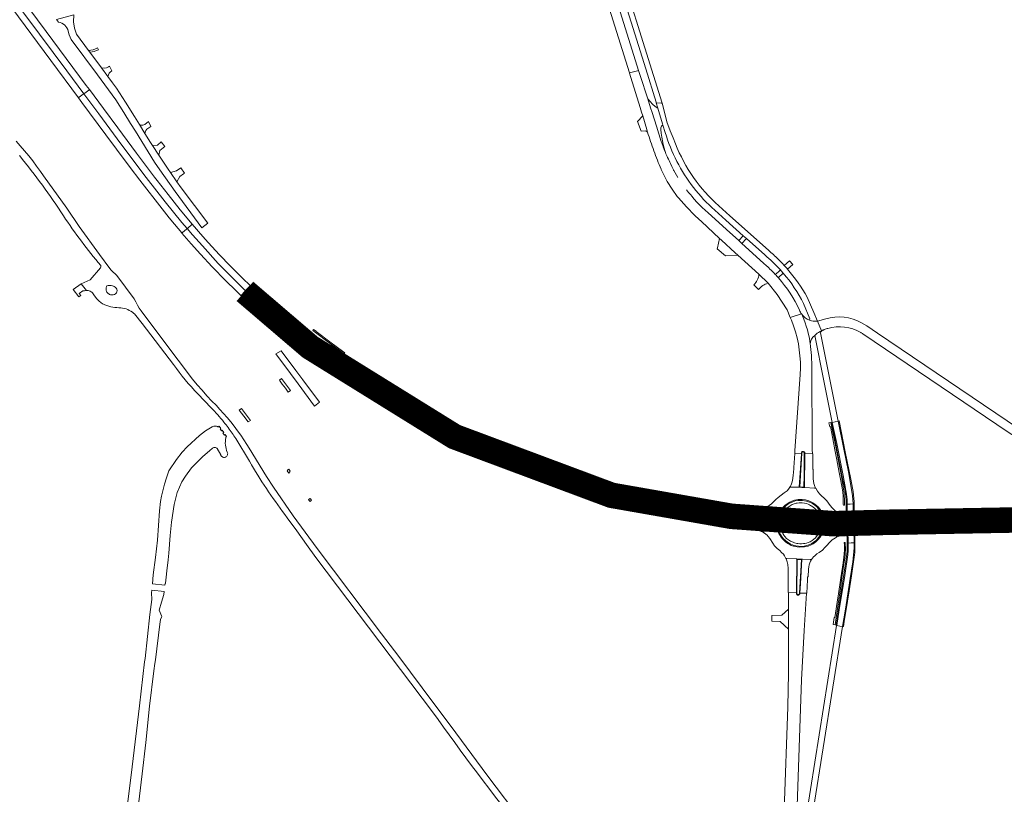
# Model space of a CAD drawing. Header units: metres. Extents: x 166325 to 190320, y 381923 to 404576.
# Tile 580 of 656: x 170715 to 171294, y 395747 to 396203. Entities that reach past the tile are written whole.
import ezdxf

# ---------------------------------------------------------------- set-up
doc = ezdxf.new("R2010")
doc.units = ezdxf.units.M
for name, color, linetype, lineweight in [('B-WE-OG-WATER_BEEK-GV', 8, 'Continuous', 18), ('B-WE-VH-VERHARDING_ASFALT-GV', 8, 'Continuous', 18), ('B-WE-VH-VERHARDING_BETON-GV', 8, 'Continuous', 18), ('B-WE-VH-VERHARDING_BETONSTRAATSTEEN-GV', 8, 'Continuous', 18), ('B-WE-VH-VERHARDING_GESLOTEN-GV', 8, 'Continuous', 18), ('B-WE-VH-VERHARDING_N-WEG', 8, 'Continuous', 18), ('B-WE-VH-VERHARDING_STRAATBAKSTEEN-GV', 8, 'Continuous', 18)]:
    doc.layers.add(name, color=color, linetype=linetype, lineweight=lineweight)

msp = doc.modelspace()

# ---------------------------------------------------------------- linework, layer by layer
at = {"layer": 'B-WE-OG-WATER_BEEK-GV', "flags": 128}
msp.add_lwpolyline([(170800.23, 395870.195), (170800.358, 395871.204), (170800.629, 395871.209), (170800.642, 395871.286), (170801.021, 395874.88), (170801.407, 395878.55), (170802.102, 395885.116), (170802.506, 395888.939), (170803.326, 395899.438), (170804.079, 395907.122), (170805.74, 395917.624), (170807.393, 395924.639), (170810.304, 395930.998), (170812.32, 395934.18), (170815.955, 395939.162), (170822.409, 395945.682), (170826.716, 395949.288), (170827.976, 395950.447), (170828.281, 395950.692), (170828.653, 395950.894), (170829.057, 395951.022), (170829.477, 395951.073), (170829.9, 395951.044), (170830.309, 395950.936), (170830.691, 395950.753), (170831.032, 395950.501), (170833.087, 395946.749), (170833.2, 395946.47), (170833.416, 395946.124), (170833.695, 395945.826), (170834.026, 395945.588), (170834.398, 395945.419), (170834.795, 395945.326), (170835.203, 395945.312), (170835.606, 395945.378), (170835.988, 395945.52), (170836.335, 395945.735), (170836.634, 395946.013), (170836.873, 395946.343), (170837.043, 395946.714), (170837.138, 395947.111), (170837.153, 395947.519), (170837.089, 395947.922), (170836.948, 395948.305), (170836.548, 395949.429), (170836.237, 395950.454), (170836.004, 395951.498), (170835.849, 395952.558), (170835.773, 395953.626), (170835.778, 395954.697), (170835.862, 395955.764), (170836.026, 395956.822), (170836.121, 395957.192), (170836.549, 395957.495), (170835.646, 395958.769), (170835.22, 395958.468), (170834.396, 395959.633), (170834.821, 395959.933), (170833.899, 395961.233), (170833.476, 395960.934), (170832.69, 395962.047), (170833.111, 395962.345), (170832.223, 395963.597), (170831.804, 395963.301), (170831.638, 395963.3), (170831.371, 395963.361), (170831.133, 395963.497), (170830.615, 395963.661), (170830.078, 395963.747), (170829.535, 395963.754), (170828.997, 395963.68), (170828.475, 395963.529), (170828.008, 395963.317), (170824.161, 395960.917), (170820.547, 395958.209), (170813.401, 395951.479), (170810.331, 395948.379), (170807.066, 395944.111), (170802.656, 395937.345), (170801.143, 395933.331), (170799.95, 395929.483), (170798.198, 395922.524), (170797.657, 395919.44), (170797.101, 395913.789), (170795.877, 395896.616), (170794.754, 395886.44), (170793.426, 395876.29), (170792.899, 395871.002)], close=True, dxfattribs=at)
msp.add_lwpolyline([(170784.353, 395737.767), (170786.966, 395759.228), (170789.098, 395777.694), (170791.297, 395798.974), (170793.812, 395819.74), (170794.372, 395824.16), (170794.641, 395826.277), (170797.297, 395847.261), (170797.734, 395850.01), (170798.222, 395851.324), (170798.438, 395851.712), (170796.844, 395855.533), (170798.192, 395860.128), (170799.539, 395864.723), (170799.753, 395866.417), (170792.514, 395867.138), (170792.362, 395865.615), (170792.619, 395861.721), (170791.312, 395852.9), (170788.564, 395827.126), (170788.318, 395824.998), (170785.326, 395799.175), (170781.102, 395763.332), (170775.109, 395716.089)], dxfattribs=at)
at = {"layer": 'B-WE-VH-VERHARDING_ASFALT-GV', "flags": 128}
for points in [[(171025.833, 396355.551), (171030.129, 396341.714), (171031.887, 396336.033), (171082.82, 396173.82), (171088.926, 396154.181), (171089.021, 396153.831), (171091.983, 396153.63), (171092.57, 396153.591), (171029.494, 396355.252)], [(171091.949, 396131.124), (171090.493, 396135.616), (171089.224, 396140.164), (171086.606, 396148.214), (171085.735, 396150.891), (171084.005, 396156.212), (171079.589, 396169.871), (171078.632, 396172.801), (171077.979, 396172.629), (171073.298, 396171.397), (171073.314, 396171.346), (171074.153, 396168.662), (171079.571, 396151.026), (171080.413, 396148.285), (171081.08, 396146.112), (171083.515, 396138.187), (171083.958, 396136.651)], [(171100.345, 396129.652), (171098.877, 396133.236), (171097.301, 396137.281), (171097.024, 396138.014), (171095.536, 396142.094), (171092.57, 396153.591), (171091.983, 396153.63), (171089.021, 396153.831), (171089.93, 396150.737)], [(171089.93, 396150.737), (171092.657, 396141.455), (171092.884, 396140.724), (171094.298, 396136.319)], [(171010.869, 395730.449), (170989.392, 395758.69), (170968.452, 395787.057), (170958.401, 395800.616), (170937.712, 395828.285), (170927.542, 395841.606), (170889.751, 395891.785), (170875.673, 395910.909), (170863.988, 395927.774), (170859.96, 395934.012), (170849.7, 395950.633), (170848.372, 395952.828), (170846.621, 395955.583), (170844.803, 395958.295), (170842.919, 395960.962), (170840.971, 395963.581), (170838.959, 395966.152), (170836.884, 395968.673), (170834.748, 395971.143), (170832.553, 395973.559), (170830.299, 395975.921), (170827.934, 395978.372), (170824.985, 395981.53), (170822.095, 395984.743), (170819.265, 395988.009), (170816.496, 395991.327), (170807.996, 396002.395), (170796.133, 396018.387), (170786.247, 396031.407), (170785.168, 396033.073), (170784.099, 396034.865), (170783.101, 396036.696), (170782.173, 396038.564), (170771.924, 396052.365), (170771.894, 396052.398), (170771.287, 396053.011), (170770.626, 396053.564), (170770.327, 396053.81), (170769.441, 396054.606), (170768.61, 396055.46), (170767.839, 396056.368), (170761.76, 396064.624), (170749.822, 396081.06), (170742.559, 396091.905), (170728.916, 396110.851), (170727.083, 396113.5), (170724.852, 396116.595), (170722.557, 396119.642), (170720.198, 396122.641), (170717.776, 396125.59), (170715.294, 396128.488), (170712.751, 396131.332)], [(170714.85, 396122.743), (170714.919, 396122.656)], [(171101.635, 396109.972), (171099.336, 396113.945), (171099.242, 396114.144), (171099.108, 396114.43), (171098.204, 396116.349), (171097.381, 396118.097)], [(171091.954, 396114.802), (171091.978, 396114.746), (171092.003, 396114.69), (171093.673, 396111.092), (171095.527, 396107.585), (171098.312, 396103.017), (171101.409, 396098.654), (171102.069, 396097.851), (171106.743, 396092.639), (171111.647, 396087.642), (171114.109, 396085.346), (171115.588, 396083.966), (171126.176, 396074.092), (171127.284, 396073.059), (171135.467, 396065.604), (171136.995, 396064.212), (171149.337, 396052.986), (171154.722, 396047.691), (171160.169, 396041.03), (171165.972, 396032.07), (171167.807, 396027.502), (171174.402, 396029.666)], [(171153.876, 396057.89), (171152.066, 396059.541), (171139.314, 396071.173), (171137.552, 396072.779), (171133.79, 396076.211), (171132.237, 396077.627), (171119.539, 396089.21), (171117.799, 396090.682), (171116.111, 396092.214), (171114.479, 396093.804), (171112.903, 396095.451), (171111.386, 396097.152), (171109.929, 396098.905), (171109.361, 396099.624)], [(171123.379, 396090.642), (171129.886, 396084.836), (171140.153, 396075.675), (171141.992, 396074.034), (171152.841, 396064.354)], [(171155.019, 396067.073), (171132.363, 396087.314), (171125.74, 396093.231)], [(170762.545, 396058.06), (170762.64, 396057.746), (170762.657, 396057.419), (170762.594, 396057.097), (170762.455, 396056.8), (170762.442, 396056.779), (170756.285, 396049.679), (170751.141, 396047.352), (170754.095, 396043.436), (170754.672, 396043.45), (170755.245, 396043.384), (170755.803, 396043.24), (170756.336, 396043.02), (170756.834, 396042.728), (170757.286, 396042.371), (170757.644, 396042.002), (170758.962, 396040.274), (170760.342, 396038.594), (170761.578, 396037.191), (170762.544, 396036.403), (170763.558, 396035.678), (170763.817, 396035.509)], [(171160.836, 396050.895), (171160.787, 396050.951), (171160.738, 396051.007)], [(170769.897, 396040.914), (170769.857, 396040.907), (170769.326, 396040.851), (170768.793, 396040.875), (170768.268, 396040.978), (170767.766, 396041.158), (170767.295, 396041.411), (170766.868, 396041.732), (170766.493, 396042.112), (170766.179, 396042.545), (170765.934, 396043.019), (170765.761, 396043.524), (170765.666, 396044.05), (170765.651, 396044.584), (170765.715, 396045.114), (170765.858, 396045.629), (170766.075, 396046.117), (170766.297, 396046.202), (170766.898, 396046.374), (170767.516, 396046.468), (170768.141, 396046.483), (170768.763, 396046.417), (170769.371, 396046.273), (170769.956, 396046.053), (170770.508, 396045.759), (170771.018, 396045.398)], [(171175.55, 396035.813), (171179.305, 396026.774), (171179.132, 396025.954), (171179.478, 396025.835), (171180.315, 396025.608), (171181.169, 396025.46), (171182.034, 396025.39), (171182.901, 396025.401), (171183.763, 396025.491), (171181.563, 396030.605), (171177.729, 396039.517)], [(170773.269, 396033.302), (170774.322, 396033.24), (170775.368, 396033.099), (170776.4, 396032.879), (170777.412, 396032.581), (170778.399, 396032.207), (170779.355, 396031.76), (170780.274, 396031.242), (170781.151, 396030.655), (170781.981, 396030.004), (170782.318, 396029.709), (170786.858, 396024.009), (170805.342, 395999.889)], [(171179.543, 396011.846), (171179.235, 396014), (171178.849, 396016.142), (171178.383, 396018.267), (171177.84, 396020.375), (171177.22, 396022.46), (171176.523, 396024.522), (171175.751, 396026.556), (171174.905, 396028.561), (171174.402, 396029.666), (171167.807, 396027.502)], [(171167.807, 396027.502), (171167.961, 396027.15)], [(171174.402, 396029.666), (171174.905, 396028.561), (171175.751, 396026.556), (171176.523, 396024.522), (171177.22, 396022.46), (171177.84, 396020.375), (171178.383, 396018.267), (171178.849, 396016.142), (171179.235, 396014), (171179.543, 396011.846)], [(171183.763, 396025.491), (171182.901, 396025.401), (171182.034, 396025.39), (171181.169, 396025.46), (171180.315, 396025.608), (171179.478, 396025.835), (171179.132, 396025.954)], [(171182.173, 396016.969), (171182.886, 396017.647), (171183.652, 396018.265), (171184.466, 396018.819), (171185.322, 396019.305), (171186.215, 396019.72), (171183.763, 396025.491)], [(171188.657, 396026.817), (171183.763, 396025.491), (171186.215, 396019.72), (171186.259, 396019.738)], [(171219.03, 396018.38), (171212.748, 396022.691), (171209.677, 396024.436)], [(171186.259, 396019.738), (171186.215, 396019.72), (171185.322, 396019.305), (171184.466, 396018.819), (171183.652, 396018.265), (171182.886, 396017.647), (171182.173, 396016.969), (171187.545, 395990.343), (171192.503, 395965.897), (171194.256, 395966.254), (171195.874, 395966.584), (171195.911, 395966.591), (171195.938, 395966.597), (171185.508, 396018.559)], [(171210.515, 396017.896), (171295.884, 395960.105), (171315.568, 395947.525), (171316.023, 395947.193), (171318.073, 395945.756), (171320.168, 395944.385), (171322.767, 395948.104), (171322.692, 395948.155), (171309.271, 395957.33), (171219.03, 396018.38)], [(171173.624, 395994.093), (171170.473, 395949.082), (171170.521, 395949.068), (171170.427, 395947.688), (171174.326, 395947.491), (171174.372, 395948.182), (171174.595, 395948.476), (171174.873, 395948.735), (171175.237, 395948.827), (171175.662, 395948.755), (171176.005, 395948.564), (171176.035, 395948.532), (171176.153, 395948.41), (171176.287, 395948.145), (171176.307, 395947.883), (171176.302, 395947.519), (171180.764, 395947.363), (171180.746, 395949.912), (171180.391, 395998.99), (171180.198, 396005.172), (171179.722, 396010.502)], [(170819.699, 395982.668), (170827.48, 395974.496)], [(170841.873, 395956.398), (170849.888, 395943.12), (170850.897, 395941.275), (170851.092, 395940.919)], [(170872.109, 395909.802), (170877.764, 395902.053), (170883.56, 395894.118), (170889.054, 395886.343), (170957.536, 395795.719)], [(171174.433, 395814.435), (171175.978, 395843.568), (171177.408, 395865.382), (171173.41, 395865.514), (171173.374, 395865.039), (171173.115, 395864.611), (171173.091, 395864.571), (171172.787, 395864.385), (171172.554, 395864.285), (171172.355, 395864.282), (171172.133, 395864.369), (171171.94, 395864.453), (171171.809, 395864.565), (171171.723, 395864.68), (171171.593, 395864.875), (171171.531, 395865.053), (171171.496, 395865.259), (171171.5, 395865.644), (171166.693, 395865.765), (171166.718, 395856.07), (171166.747, 395844.212), (171166.809, 395818.425), (171166.276, 395798.574), (171164.147, 395737.798)], [(171181.032, 395735.899), (171181.506, 395738.738), (171198.435, 395845.874), (171196.834, 395846.128), (171195.122, 395846.4), (171195.024, 395846.413), (171177.062, 395734.017), (171176.48, 395730.006), (171176.455, 395729.833), (171176.03, 395726.529)], [(171169.814, 395681.423), (171171.247, 395722.679), (171171.311, 395724.536), (171171.641, 395734.025), (171171.662, 395734.621), (171174.433, 395814.435)]]:
    msp.add_lwpolyline(points, dxfattribs=at)
for points in [[(171052.379, 396257.035), (171047.09, 396255.386), (171048.679, 396250.337), (171066.928, 396191.948), (171073.298, 396171.397), (171077.979, 396172.629), (171078.632, 396172.801)], [(170693.033, 396239.478), (170692.615, 396239.169), (170690.197, 396237.381), (170689.84, 396237.117), (170703.589, 396218.613), (170710.301, 396209.583), (170733.207, 396178.717), (170749.444, 396156.796), (170749.786, 396157.05), (170752.186, 396158.838), (170752.603, 396159.148), (170742.563, 396172.642), (170726.641, 396194.114), (170706.808, 396220.94)], [(170696.293, 396241.89), (170695.974, 396241.653), (170693.544, 396239.857), (170693.033, 396239.478), (170706.808, 396220.94), (170726.641, 396194.114), (170742.563, 396172.642), (170752.603, 396159.148), (170753.11, 396159.525), (170755.529, 396161.327), (170755.863, 396161.576), (170754.035, 396164.041), (170730.455, 396195.85), (170714.603, 396217.314), (170703.166, 396232.629)], [(170752.603, 396159.148), (170752.186, 396158.838), (170749.786, 396157.05), (170749.444, 396156.796), (170751.537, 396153.97), (170765.565, 396135.056), (170771.855, 396126.536), (170779.818, 396115.825), (170785.478, 396108.354), (170786.846, 396106.549), (170797.208, 396093.201), (170802.805, 396086.235), (170805.898, 396082.437), (170810.129, 396077.377), (170810.279, 396077.202), (170810.613, 396077.489), (170812.955, 396079.502), (170813.349, 396079.841), (170810.259, 396083.466), (170800.333, 396095.649), (170789.244, 396109.976), (170774.404, 396129.782), (170761.441, 396147.271)], [(170755.863, 396161.576), (170755.529, 396161.327), (170753.11, 396159.525), (170752.603, 396159.148), (170761.441, 396147.271), (170774.404, 396129.782), (170789.244, 396109.976), (170800.333, 396095.649), (170810.259, 396083.466), (170813.349, 396079.841), (170813.749, 396080.186), (170816.122, 396082.225), (170816.329, 396082.404), (170816.059, 396082.719), (170812.346, 396087.103), (170809.206, 396090.969), (170802.14, 396099.856), (170795.684, 396108.215), (170794.209, 396110.167), (170783.581, 396124.23), (170772.608, 396139.015), (170764.156, 396150.389)], [(170847.641, 396043.317), (170848.115, 396043.828), (170850.118, 396045.988), (170850.401, 396046.294), (170845.842, 396050.679), (170838.525, 396058.015), (170832.349, 396064.433), (170825.75, 396071.625), (170822.456, 396075.252), (170816.329, 396082.404), (170816.122, 396082.225), (170813.749, 396080.186), (170813.349, 396079.841), (170816.418, 396076.241), (170822.275, 396069.643), (170831.607, 396059.42), (170839.613, 396051.233)], [(170844.984, 396040.451), (170845.278, 396040.768), (170847.287, 396042.935), (170847.641, 396043.317), (170839.613, 396051.233), (170831.607, 396059.42), (170822.275, 396069.643), (170816.418, 396076.241), (170813.349, 396079.841), (170812.955, 396079.502), (170810.613, 396077.489), (170810.279, 396077.202), (170815.649, 396070.984), (170821.102, 396064.741), (170828.022, 396057.417), (170836.156, 396049.096), (170841.919, 396043.388)], [(170847.641, 396043.317), (170847.287, 396042.935), (170845.278, 396040.768), (170844.984, 396040.451), (170850.876, 396034.804), (170855.631, 396030.425), (170862.354, 396024.453), (170870.304, 396017.646), (170880.902, 396009.117), (170883.379, 396007.208), (170883.666, 396007.579), (170885.482, 396009.926), (170885.8, 396010.337), (170884.87, 396011.057), (170880.526, 396014.528), (170874.74, 396019.243), (170867.898, 396024.95), (170861.698, 396030.285), (170856.371, 396035.076), (170848.665, 396042.308)], [(170850.401, 396046.294), (170850.118, 396045.988), (170848.115, 396043.828), (170847.641, 396043.317), (170848.665, 396042.308), (170856.371, 396035.076), (170861.698, 396030.285), (170867.898, 396024.95), (170874.74, 396019.243), (170880.526, 396014.528), (170884.87, 396011.057), (170885.8, 396010.337), (170886.213, 396010.871), (170888.024, 396013.212), (170888.291, 396013.557), (170885.964, 396015.38), (170884.129, 396016.838), (170871.717, 396026.96), (170862.79, 396034.69), (170854.193, 396042.646)], [(170888.291, 396013.557), (170888.024, 396013.212), (170886.213, 396010.871), (170885.8, 396010.337), (170890.623, 396006.606), (170898.559, 396000.718), (170906.174, 395995.292), (170914.452, 395989.705), (170921.125, 395985.385), (170927.209, 395981.516), (170933.171, 395977.853), (170938.251, 395974.893), (170944.008, 395971.55), (170948.993, 395968.739), (170954.059, 395965.96), (170958.055, 395963.841), (170962.3, 395961.604), (170966.307, 395959.581), (170969.937, 395957.763), (170970.218, 395958.329), (170971.562, 395961.03), (170971.757, 395961.421), (170969.251, 395962.637), (170960.598, 395967.077), (170953.152, 395971.079), (170942.206, 395977.247), (170934.558, 395981.782), (170925.116, 395987.629), (170917.549, 395992.473), (170907.628, 395999.257), (170902.486, 396002.94), (170900.733, 396004.195), (170892.032, 396010.626)], [(170881.262, 395990.933), (170877.248, 395996.314), (170868.493, 396008.054), (170865.545, 396006.129), (170874.112, 395994.568), (170878.519, 395988.621), (170888.232, 395975.514), (170891.131, 395977.7)], [(170885.8, 396010.337), (170885.482, 396009.926), (170883.666, 396007.579), (170883.379, 396007.208), (170890.983, 396001.35), (170895.984, 395997.706), (170897.229, 395996.803), (170901.725, 395993.54), (170906.902, 395990.017), (170916.367, 395983.618), (170922.065, 395980.048), (170926.173, 395977.521), (170929.863, 395975.237), (170933.815, 395972.851), (170936.237, 395971.474), (170941.823, 395968.175), (170947.938, 395964.793), (170953.204, 395961.948), (170957.817, 395959.544), (170964.181, 395956.194), (170968.174, 395954.221), (170968.365, 395954.605), (170969.705, 395957.298), (170969.937, 395957.763), (170966.307, 395959.581), (170962.3, 395961.604), (170958.055, 395963.841), (170954.059, 395965.96), (170948.993, 395968.739), (170944.008, 395971.55), (170938.251, 395974.893), (170933.171, 395977.853), (170927.209, 395981.516), (170921.125, 395985.385), (170914.452, 395989.705), (170906.174, 395995.292), (170898.559, 396000.718), (170890.623, 396006.606)], [(171194.256, 395966.254), (171192.503, 395965.897), (171195.107, 395953.489), (171198.856, 395934.588), (171200.883, 395923.637), (171201.181, 395920.42), (171201.292, 395918.576), (171201.309, 395917.84), (171203.01, 395917.876), (171204.731, 395917.913), (171204.381, 395922.964), (171201.924, 395936.827), (171199.236, 395950.231), (171195.938, 395966.597), (171195.911, 395966.591), (171195.874, 395966.584)], [(170971.757, 395961.421), (170971.562, 395961.03), (170970.218, 395958.329), (170969.937, 395957.763), (170970.469, 395957.497), (170975.379, 395955.151), (170980.051, 395952.974), (170984.85, 395950.812), (170994.899, 395946.429), (171006.679, 395941.545), (171017.402, 395937.394), (171024.974, 395934.649), (171029.683, 395933.064), (171034.537, 395931.431), (171043.738, 395928.549), (171056.064, 395924.872), (171061.99, 395923.217), (171063.505, 395922.822), (171063.681, 395923.515), (171064.401, 395926.35), (171064.507, 395926.767), (171061.108, 395927.666), (171045.703, 395932.1), (171035.035, 395935.516), (171030.914, 395936.943), (171019.243, 395940.984), (171009.669, 395944.682), (170998.34, 395949.286), (170986.726, 395954.315), (170980.379, 395957.236)], [(170969.937, 395957.763), (170969.705, 395957.298), (170968.365, 395954.605), (170968.174, 395954.221), (170971.08, 395952.786), (170976.015, 395950.441), (170980.771, 395948.211), (170985.479, 395946.104), (170991.013, 395943.719), (171000.976, 395939.536), (171012.404, 395934.949), (171014.341, 395934.255), (171021.51, 395931.608), (171028.42, 395929.22), (171028.459, 395929.208), (171044.554, 395924.033), (171053.467, 395921.465), (171060.935, 395919.421), (171062.546, 395918.991), (171062.665, 395919.423), (171063.377, 395922.318), (171063.505, 395922.822), (171061.99, 395923.217), (171056.064, 395924.872), (171043.738, 395928.549), (171034.537, 395931.431), (171029.683, 395933.064), (171024.974, 395934.649), (171017.402, 395937.394), (171006.679, 395941.545), (170994.899, 395946.429), (170984.85, 395950.812), (170980.051, 395952.974), (170975.379, 395955.151), (170970.469, 395957.497)], [(171064.507, 395926.767), (171064.401, 395926.35), (171063.681, 395923.515), (171063.505, 395922.822), (171063.594, 395922.799), (171069.761, 395921.19), (171076.648, 395919.553), (171080.618, 395918.554), (171086.579, 395917.207), (171092.181, 395916.076), (171102.852, 395914.014), (171106.421, 395913.384), (171110.27, 395912.755), (171115.193, 395912.015), (171121.233, 395911.117), (171125.292, 395910.595), (171129.386, 395910.09), (171131.31, 395909.859), (171131.714, 395909.811), (171131.859, 395910.29), (171132.118, 395910.512), (171132.366, 395910.621), (171132.696, 395910.673), (171133.19, 395910.654), (171133.25, 395911.22), (171133.671, 395915.22), (171133.707, 395915.565), (171118.79, 395916.778), (171112.036, 395917.343), (171107.728, 395917.876), (171104.727, 395918.214), (171100.424, 395918.858), (171095.024, 395919.814), (171090.79, 395920.563), (171089.595, 395920.806), (171088.17, 395921.095), (171080.775, 395922.705), (171071.241, 395924.986), (171064.673, 395926.723)], [(171063.505, 395922.822), (171063.377, 395922.318), (171062.665, 395919.423), (171062.546, 395918.991), (171066.355, 395917.975), (171076.031, 395915.592), (171088.185, 395912.861), (171088.634, 395912.76), (171099.487, 395910.399), (171107.694, 395908.64), (171112.912, 395907.628), (171116.9, 395906.912), (171121.366, 395906.196), (171125.051, 395905.634), (171132.564, 395904.712), (171132.606, 395905.11), (171132.921, 395908.102), (171132.971, 395908.575), (171132.522, 395908.647), (171132.159, 395908.819), (171131.916, 395909.062), (171131.752, 395909.429), (171131.714, 395909.811), (171131.31, 395909.859), (171129.386, 395910.09), (171125.292, 395910.595), (171121.233, 395911.117), (171115.193, 395912.015), (171110.27, 395912.755), (171106.421, 395913.384), (171102.852, 395914.014), (171092.181, 395916.076), (171086.579, 395917.207), (171080.618, 395918.554), (171076.648, 395919.553), (171069.761, 395921.19), (171063.594, 395922.799)], [(171204.731, 395917.913), (171203.01, 395917.876), (171201.309, 395917.84), (171201.849, 395894.954), (171203.489, 395894.987), (171205.261, 395895.023)], [(171224.718, 395911.983), (171219.774, 395911.894), (171214.628, 395911.894), (171209.556, 395911.894), (171209.726, 395907.668), (171213.741, 395907.71), (171214.147, 395907.635), (171214.378, 395907.427), (171214.563, 395907.188), (171214.623, 395906.949), (171214.628, 395906.816), (171214.922, 395906.825), (171224.986, 395907.138)], [(171224.986, 395907.138), (171214.922, 395906.825), (171214.628, 395906.816), (171214.631, 395906.722), (171214.569, 395906.384), (171214.441, 395906.136), (171214.213, 395905.915), (171214.025, 395905.83), (171213.787, 395905.75), (171209.887, 395905.568), (171209.907, 395900.663), (171215.004, 395900.992), (171225.289, 395901.656)], [(171205.261, 395895.023), (171203.489, 395894.987), (171201.849, 395894.954), (171201.876, 395893.788), (171201.735, 395890.462), (171201.557, 395888.027), (171199.776, 395875.816), (171196.542, 395855.642), (171195.122, 395846.4), (171196.834, 395846.128), (171198.435, 395845.874), (171198.544, 395845.857), (171200.185, 395856.031), (171202.996, 395874.119), (171204.561, 395883.895), (171204.819, 395885.796), (171205.326, 395892.186)]]:
    msp.add_lwpolyline(points, close=True, dxfattribs=at)
at = {"layer": 'B-WE-VH-VERHARDING_ASFALT-GV'}
for points in [[(171083.958, 396136.651, 0.0164623), (171087.625, 396125.522)], [(171094.298, 396136.319, 0.0915529), (171110.971, 396103.974)], [(171094.441, 396124.586, -0.0152893), (171091.949, 396131.124)], [(171125.74, 396093.231, -0.115605), (171100.345, 396129.652)], [(171087.625, 396125.522, 0.0163029), (171091.954, 396114.802)], [(171095.741, 396121.584, -0.0073859), (171094.441, 396124.586)], [(170714.919, 396122.656, -0.0257088), (170740.667, 396087.336)], [(171097.381, 396118.097, -0.0084808), (171095.741, 396121.584)], [(171109.361, 396099.624, -0.011633), (171106.791, 396102.726)], [(171110.971, 396103.974, 0.0455349), (171123.379, 396090.642)], [(170740.667, 396087.336, 0.0284998), (170762.545, 396058.06)], [(171160.603, 396061.943, 0.0184868), (171155.019, 396067.073)], [(171152.841, 396064.354, -0.0354412), (171162.033, 396055.517)], [(171163.049, 396059.438, 0.0086863), (171160.603, 396061.943)], [(171164.169, 396058.231, 0.0038462), (171163.049, 396059.438)], [(171159.014, 396052.9, 0.0225128), (171153.876, 396057.89)], [(171163.699, 396053.618, -0.0596107), (171175.55, 396035.813)], [(171166.204, 396055.935, 0.0076058), (171164.169, 396058.231)], [(171177.729, 396039.517, 0.0491393), (171166.204, 396055.935)], [(171160.738, 396051.007, 0.0080389), (171159.014, 396052.9)], [(171173.254, 396031.793, 0.0722169), (171160.836, 396050.895)], [(170771.018, 396045.398, -0.7339036), (170769.897, 396040.914)], [(170763.817, 396035.509, 0.0993616), (170773.269, 396033.302)], [(171174.402, 396029.666, -0.0583126), (171173.254, 396031.793)], [(171167.961, 396027.15, -0.0128835), (171169.789, 396022.634)], [(171179.132, 396025.954, -0.1480588), (171174.402, 396029.666)], [(171209.677, 396024.436, 0.2037629), (171188.657, 396026.817)], [(171169.789, 396022.634, -0.0987712), (171173.624, 395994.093)], [(171185.508, 396018.559, -0.157358), (171186.259, 396019.738)], [(171186.259, 396019.738, -0.1235924), (171187.262, 396020.216)], [(171187.262, 396020.216, -0.0233141), (171189.4, 396021.006)], [(171189.4, 396021.006, -0.0048921), (171189.831, 396021.138)], [(171189.831, 396021.138, -0.2087609), (171209.179, 396018.747)], [(171209.179, 396018.747, -0.01593), (171210.515, 396017.896)], [(171179.543, 396011.846, -0.2521741), (171182.173, 396016.969)], [(171179.722, 396010.502, -0.0558047), (171179.543, 396011.846)], [(170805.342, 395999.889, 0.0408484), (170819.699, 395982.668)], [(170827.48, 395974.496, -0.0231282), (170834.937, 395965.996)], [(170834.937, 395965.996, -0.0164836), (170839.784, 395959.5)], [(170839.784, 395959.5, -0.0074909), (170841.873, 395956.398)], [(170851.092, 395940.919, 0.0259334), (170872.109, 395909.802)], [(170957.536, 395795.719, 0.0140006), (171011.242, 395724.289)]]:
    msp.add_lwpolyline(points, format="xyb", dxfattribs=at)
at = {"layer": 'B-WE-VH-VERHARDING_BETON-GV', "flags": 128}
for points in [[(170889.07, 396019.361), (170889.016, 396019.402), (170889.099, 396019.512), (170887.66, 396020.591), (170887.201, 396019.979), (170897.681, 396012.122), (170904.197, 396007.236), (170905.609, 396006.179), (170906.049, 396006.766), (170904.71, 396007.769), (170904.646, 396007.683), (170898.04, 396012.637)], [(171196.157, 395966.643), (171195.938, 395966.597), (171199.236, 395950.231), (171201.924, 395936.827), (171204.381, 395922.964), (171204.731, 395917.913), (171205.338, 395917.926), (171205.254, 395919.32), (171204.968, 395923.136), (171204.67, 395925.328), (171204.424, 395927.123), (171203.303, 395932.43), (171200.091, 395948.658), (171196.465, 395966.708)], [(171192.478, 395965.893), (171192.079, 395965.834), (171193.191, 395960.423), (171195.392, 395949), (171198.544, 395932.832), (171199.777, 395926.821), (171200.436, 395922.566), (171200.714, 395919.729), (171200.737, 395917.828), (171201.309, 395917.84), (171201.292, 395918.576), (171201.181, 395920.42), (171200.883, 395923.637), (171198.856, 395934.588), (171195.107, 395953.489), (171192.503, 395965.897)], [(171174.326, 395947.491), (171170.427, 395947.688), (171169.849, 395939.383), (171169.797, 395938.636), (171169.438, 395934.587), (171169.154, 395931.667), (171168.782, 395930.385), (171168.531, 395929.685), (171168.326, 395929.103), (171168.013, 395928.441), (171167.614, 395927.798), (171168.254, 395927.787), (171172.867, 395927.707), (171173.122, 395927.703)], [(171175.843, 395927.795), (171175.968, 395934.939), (171176.04, 395947.92), (171175.984, 395948.12), (171175.904, 395948.247), (171175.794, 395948.361), (171175.638, 395948.477), (171175.389, 395948.571), (171175.181, 395948.572), (171174.962, 395948.524), (171174.76, 395948.398), (171174.592, 395948.194), (171174.525, 395947.82), (171173.36, 395927.898)], [(171176.302, 395947.519), (171176.082, 395927.582), (171176.371, 395927.567), (171182.013, 395927.278), (171182.703, 395927.243), (171182.024, 395928.785), (171181.687, 395929.873), (171181.494, 395931.235), (171181.346, 395932.647), (171181.311, 395935.061), (171181.253, 395938.277), (171181.019, 395938.294), (171180.978, 395939.012), (171180.98, 395947.355), (171180.764, 395947.363)], [(171182.703, 395927.243), (171182.013, 395927.278), (171176.371, 395927.567), (171176.082, 395927.582), (171174.602, 395927.642), (171173.122, 395927.703), (171172.867, 395927.707), (171168.254, 395927.787), (171167.614, 395927.798), (171167.569, 395927.724), (171167.167, 395927.131), (171166.729, 395926.553), (171165.884, 395925.679), (171164.256, 395924.409), (171162.444, 395923.145), (171160.757, 395921.798), (171159.355, 395920.563), (171158.22, 395919.387), (171156.846, 395918.081), (171155.335, 395916.954), (171153.997, 395916.116), (171153.717, 395915.968), (171153.668, 395915.491), (171153.089, 395909.832), (171153.024, 395909.196), (171152.892, 395907.703), (171153.14, 395907.695), (171154.474, 395907.651), (171159.832, 395907.478), (171159.842, 395907.713), (171160.066, 395909.111), (171160.355, 395910.33), (171160.69, 395911.376), (171161.237, 395912.557), (171161.767, 395913.613), (171162.398, 395914.588), (171163.003, 395915.438), (171163.752, 395916.257), (171164.802, 395917.211), (171165.881, 395918.049), (171167.513, 395919.044), (171168.706, 395919.642), (171170.281, 395920.082), (171172.392, 395920.462), (171174.73, 395920.47), (171176.735, 395920.275), (171178.036, 395919.929), (171179.683, 395919.291), (171181.048, 395918.599), (171182.298, 395917.728), (171183.367, 395916.812), (171184.3, 395915.973), (171184.943, 395915.224), (171185.544, 395914.366), (171186.014, 395913.649), (171186.814, 395912.223), (171187.266, 395911.105), (171187.62, 395909.824), (171187.933, 395908.447), (171188.053, 395906.936), (171188.036, 395906.496), (171193.413, 395906.296), (171194.623, 395906.251), (171195, 395906.237), (171195.004, 395907.721), (171194.989, 395908.294), (171194.876, 395912.809), (171194.857, 395913.547), (171193.932, 395914.104), (171193.128, 395914.774), (171192.418, 395915.564), (171191.292, 395917.015), (171189.263, 395919.675), (171187.821, 395921.11), (171185.962, 395922.801), (171184.957, 395923.808), (171183.777, 395925.354), (171182.738, 395927.164)], [(171153.717, 395915.968), (171153.438, 395915.821), (171151.984, 395915.341), (171150.739, 395914.974), (171149.259, 395914.711), (171148.175, 395914.635), (171146.426, 395914.69), (171141.2, 395915.072), (171133.707, 395915.565), (171133.671, 395915.22), (171133.25, 395911.22), (171133.19, 395910.654), (171133.23, 395910.652), (171153.024, 395909.196), (171153.089, 395909.832), (171153.668, 395915.491)], [(171161.838, 395912.594), (171161.555, 395912.042), (171161.062, 395910.714), (171160.526, 395908.872), (171160.353, 395907.461), (171161.772, 395907.428), (171161.966, 395908.881), (171162.416, 395910.452), (171162.846, 395911.532), (171163.569, 395912.861), (171164.452, 395914.021), (171165.252, 395914.97), (171166.5, 395916.043), (171167.69, 395916.872), (171168.824, 395917.534), (171170.052, 395917.996), (171171.175, 395918.303), (171171.883, 395918.398), (171172.93, 395918.493), (171173.744, 395918.579), (171174.811, 395918.533), (171176.092, 395918.367), (171177.273, 395918.101), (171178.294, 395917.753), (171179.058, 395917.447), (171179.771, 395917.051), (171180.023, 395916.897), (171181.076, 395916.206), (171182.228, 395915.296), (171183.206, 395914.299), (171183.876, 395913.511), (171184.491, 395912.483), (171184.926, 395911.626), (171185.265, 395910.737), (171185.583, 395909.738), (171185.865, 395908.328), (171185.974, 395907.347), (171186, 395906.572), (171187.482, 395906.516), (171187.488, 395906.985), (171187.215, 395909.091), (171186.688, 395910.871), (171186.082, 395912.422), (171185.27, 395913.849), (171184.153, 395915.309), (171183.369, 395916.203), (171182.14, 395917.251), (171180.913, 395918.096), (171179.602, 395918.754), (171178.585, 395919.223), (171177.28, 395919.607), (171176.158, 395919.843), (171174.994, 395919.962), (171173.382, 395920.002), (171172.17, 395919.907), (171170.69, 395919.682), (171169.325, 395919.251), (171167.956, 395918.666), (171167.016, 395918.15), (171166.18, 395917.597), (171165.178, 395916.827), (171164.199, 395915.887), (171163.231, 395914.821), (171162.468, 395913.768)], [(171201.309, 395917.84), (171200.737, 395917.828), (171201.275, 395894.943), (171201.849, 395894.954)], [(171205.338, 395917.926), (171204.731, 395917.913), (171205.261, 395895.023), (171205.745, 395895.033)], [(171152.711, 395909.005), (171133.168, 395910.45), (171132.924, 395910.468), (171132.68, 395910.484), (171132.393, 395910.403), (171132.164, 395910.28), (171132.034, 395910.164), (171131.923, 395909.834), (171131.929, 395909.518), (171132.053, 395909.257), (171132.222, 395909.094), (171132.478, 395908.948), (171133.003, 395908.884), (171152.516, 395906.523)], [(171209.556, 395911.894), (171205.445, 395911.937), (171200.874, 395911.985), (171199.904, 395911.995), (171198.644, 395912.163), (171197.527, 395912.321), (171196.2, 395912.798), (171195.059, 395913.426), (171194.857, 395913.547), (171194.876, 395912.809), (171194.989, 395908.294), (171195.004, 395907.721), (171200.975, 395907.699), (171205.52, 395907.683), (171209.726, 395907.668)], [(171262.261, 395912.792), (171259.661, 395912.733), (171245.115, 395912.349), (171224.718, 395911.983), (171224.986, 395907.138), (171233.501, 395907.403), (171262.436, 395908.528), (171262.426, 395908.758), (171262.398, 395909.437), (171262.278, 395912.381)], [(171362.247, 395913.185), (171362.254, 395913.589), (171337.502, 395913.879), (171318.801, 395913.745), (171298.756, 395913.695), (171282.678, 395913.301), (171262.261, 395912.792), (171262.278, 395912.381), (171262.398, 395909.437), (171262.426, 395908.758), (171262.436, 395908.528), (171279.772, 395909.201), (171295.171, 395909.594), (171318.881, 395909.779), (171332.01, 395909.881), (171355.477, 395909.757), (171362.18, 395909.63), (171362.19, 395910.202)], [(171362.18, 395909.63), (171355.477, 395909.757), (171332.01, 395909.881), (171318.881, 395909.779), (171295.171, 395909.594), (171279.772, 395909.201), (171262.436, 395908.528), (171262.447, 395908.26), (171262.471, 395907.655), (171262.603, 395904.444), (171262.622, 395903.986), (171264.201, 395904.083), (171282.779, 395904.815), (171305.607, 395905.713), (171318.963, 395905.712), (171354.806, 395905.708), (171362.103, 395905.545), (171362.112, 395906.038), (171362.168, 395909.03)], [(171152.759, 395906.209), (171133.624, 395908.472), (171132.971, 395908.575), (171132.921, 395908.102), (171132.606, 395905.11), (171132.564, 395904.712), (171142.013, 395903.372), (171146.122, 395902.771), (171147.898, 395902.558), (171149.004, 395902.331), (171149.808, 395902.052), (171150.68, 395901.767), (171151.432, 395901.434), (171152.107, 395901.068), (171152.287, 395900.945), (171152.341, 395901.553), (171152.709, 395905.651)], [(171194.921, 395898.293), (171194.93, 395899.014), (171194.989, 395904.2), (171194.996, 395904.753), (171195, 395906.237), (171194.623, 395906.251), (171193.413, 395906.296), (171188.036, 395906.496), (171187.991, 395905.269), (171187.677, 395903.413), (171187.192, 395901.909), (171186.531, 395900.425), (171185.377, 395898.468), (171184.419, 395897.181), (171182.918, 395895.74), (171181.273, 395894.486), (171180.049, 395893.816), (171178.306, 395893.16), (171176.196, 395892.673), (171173.479, 395892.444), (171171.837, 395892.615), (171169.713, 395893.083), (171168.379, 395893.562), (171167.065, 395894.227), (171166.311, 395894.73), (171165.087, 395895.566), (171164.113, 395896.432), (171163.168, 395897.385), (171162.471, 395898.311), (171161.776, 395899.384), (171161.162, 395900.632), (171160.639, 395901.822), (171160.202, 395903.418), (171159.941, 395904.859), (171159.79, 395906.461), (171159.832, 395907.478), (171154.474, 395907.651), (171153.14, 395907.695), (171152.892, 395907.703), (171152.759, 395906.209), (171152.709, 395905.651), (171152.341, 395901.553), (171152.287, 395900.945), (171152.674, 395900.68), (171153.509, 395900.09), (171154.22, 395899.476), (171154.778, 395898.793), (171155.728, 395897.562), (171157.475, 395894.803), (171158.529, 395893.377), (171159.279, 395892.562), (171160.069, 395891.743), (171161.569, 395890.484), (171162.707, 395889.438), (171163.722, 395888.409), (171164.476, 395887.322), (171165.244, 395885.832), (171165.775, 395885.808), (171171.371, 395885.551), (171171.684, 395885.537), (171173.169, 395885.449), (171174.655, 395885.361), (171174.917, 395885.357), (171179.535, 395885.287), (171180.238, 395885.276), (171181.488, 395886.833), (171182.158, 395887.506), (171183.494, 395888.576), (171184.78, 395889.449), (171186.684, 395890.794), (171188.155, 395892.224), (171189.338, 395893.451), (171190.917, 395895.283), (171192.517, 395896.803), (171194.401, 395898.045)], [(171161.772, 395907.428), (171160.353, 395907.461), (171160.312, 395907.125), (171160.365, 395905.942), (171160.543, 395904.567), (171160.901, 395902.92), (171161.338, 395901.519), (171162.043, 395900.052), (171162.698, 395898.883), (171163.666, 395897.588), (171164.966, 395896.346), (171166.236, 395895.368), (171167.832, 395894.442), (171169.503, 395893.702), (171171.029, 395893.269), (171172.629, 395893.034), (171174.197, 395892.995), (171175.933, 395893.12), (171177.485, 395893.449), (171179.202, 395894.055), (171180.43, 395894.659), (171182.02, 395895.746), (171183.215, 395896.71), (171184.285, 395897.911), (171185.307, 395899.316), (171186.058, 395900.59), (171186.608, 395901.862), (171187.098, 395903.608), (171187.47, 395905.571), (171187.482, 395906.516), (171186, 395906.572), (171186.012, 395906.194), (171185.905, 395905.276), (171185.786, 395904.423), (171185.559, 395903.465), (171185.087, 395902.121), (171184.618, 395901.035), (171184.031, 395900.034), (171183.134, 395898.749), (171182.382, 395897.894), (171181.71, 395897.246), (171180.629, 395896.452), (171179.496, 395895.722), (171178.374, 395895.277), (171177.239, 395894.899), (171176.305, 395894.692), (171175.515, 395894.572), (171174.332, 395894.463), (171173.35, 395894.47), (171172.334, 395894.637), (171171.609, 395894.733), (171170.302, 395895.055), (171169.439, 395895.37), (171167.938, 395896.103), (171166.762, 395896.797), (171165.677, 395897.649), (171164.676, 395898.708), (171163.983, 395899.599), (171163.422, 395900.575), (171162.758, 395901.843), (171162.32, 395903.178), (171161.986, 395904.562), (171161.782, 395905.876)], [(171209.887, 395905.568), (171205.562, 395905.331), (171201.036, 395905.083), (171194.996, 395904.753), (171194.989, 395904.2), (171194.93, 395899.014), (171194.921, 395898.293), (171196.031, 395898.822), (171197.956, 395899.46), (171199.263, 395899.687), (171201.159, 395899.874), (171202.011, 395899.958), (171205.652, 395900.257), (171209.287, 395900.555), (171209.907, 395900.663)], [(171200.98, 395907.494), (171195.227, 395907.496), (171195.188, 395905.011), (171201.032, 395905.283), (171205.559, 395905.494), (171213.403, 395905.86), (171213.715, 395905.872), (171213.958, 395905.986), (171214.163, 395906.192), (171214.252, 395906.313), (171214.329, 395906.524), (171214.392, 395906.885), (171214.258, 395907.132), (171214.016, 395907.338), (171213.679, 395907.489), (171205.523, 395907.492)], [(171262.436, 395908.528), (171233.501, 395907.403), (171224.986, 395907.138), (171225.289, 395901.656), (171258.335, 395903.72), (171262.622, 395903.986), (171262.603, 395904.444), (171262.471, 395907.655), (171262.447, 395908.26)], [(171194.735, 395846.451), (171195.024, 395846.413), (171195.122, 395846.4), (171196.542, 395855.642), (171199.776, 395875.816), (171201.557, 395888.027), (171201.735, 395890.462), (171201.876, 395893.788), (171201.849, 395894.954), (171201.275, 395894.943), (171201.301, 395893.807), (171201.153, 395889.911), (171200.547, 395884.17), (171196.678, 395859.713)], [(171205.745, 395895.033), (171205.261, 395895.023), (171205.326, 395892.186), (171204.819, 395885.796), (171204.561, 395883.895), (171202.996, 395874.119), (171200.185, 395856.031), (171198.544, 395845.857), (171199.041, 395845.785), (171199.501, 395848.756), (171200.652, 395855.896), (171202.367, 395866.761), (171203.797, 395875.644), (171205.243, 395885.168), (171205.763, 395889.388), (171205.763, 395893.884)], [(171171.684, 395885.537), (171171.371, 395885.551), (171165.775, 395885.808), (171165.244, 395885.832), (171165.356, 395885.616), (171165.974, 395883.915), (171166.338, 395882.268), (171166.634, 395880.022), (171166.651, 395877.693), (171166.641, 395874.256), (171166.651, 395865.766), (171166.693, 395865.765), (171171.5, 395865.644)], [(171173.153, 395865.174), (171173.176, 395865.538), (171174.384, 395885.192), (171171.85, 395885.304), (171171.687, 395865.213), (171171.748, 395865.048), (171171.844, 395864.879), (171171.967, 395864.732), (171172.179, 395864.591), (171172.357, 395864.525), (171172.589, 395864.518), (171172.779, 395864.59), (171173.019, 395864.811)], [(171180.238, 395885.276), (171179.535, 395885.287), (171174.917, 395885.357), (171174.655, 395885.361), (171173.806, 395870.875), (171173.41, 395865.514), (171177.408, 395865.382), (171177.533, 395865.378), (171177.903, 395873.328), (171177.983, 395875.048), (171178.29, 395875.065), (171178.561, 395879.653), (171178.696, 395880.888), (171178.932, 395882.131), (171179.298, 395883.349), (171179.704, 395884.226), (171179.987, 395884.934)]]:
    msp.add_lwpolyline(points, close=True, dxfattribs=at)
at = {"layer": 'B-WE-VH-VERHARDING_BETONSTRAATSTEEN-GV'}
for points in [[(170760.622, 396186.055, -0.1157856), (170755.439, 396184.599)], [(170756.148, 396183.638, 0.1110384), (170761.265, 396185.064)], [(171163.699, 396053.618, 0.0075597), (171162.033, 396055.517)], [(171149.337, 396052.986, -0.1916818), (171146.313, 396046.769)], [(171149.137, 396044.068, -0.1487856), (171154.722, 396047.691)]]:
    msp.add_lwpolyline(points, format="xyb", dxfattribs=at)
at = {"layer": 'B-WE-VH-VERHARDING_BETONSTRAATSTEEN-GV', "flags": 128}
for points in [[(170755.439, 396184.599), (170756.148, 396183.638)], [(170761.265, 396185.064), (170760.622, 396186.055)], [(171094.441, 396124.586), (171094.274, 396125.108), (171093.652, 396127.226), (171093.106, 396129.365), (171092.638, 396131.523), (171092.249, 396133.696), (171091.939, 396135.881), (171091.708, 396138.077), (171091.699, 396138.201), (171091.711, 396138.685), (171091.803, 396139.159), (171091.972, 396139.613), (171092.213, 396140.032), (171092.52, 396140.405), (171092.884, 396140.724), (171092.657, 396141.455), (171089.93, 396150.737), (171088.343, 396151.697), (171086.733, 396153.041), (171084.005, 396156.212), (171085.735, 396150.891), (171086.606, 396148.214), (171089.224, 396140.164), (171090.493, 396135.616), (171091.949, 396131.124)], [(171169.387, 396058.669), (171167.275, 396060.856), (171164.169, 396058.231)], [(171162.033, 396055.517), (171160.786, 396054.436), (171159.014, 396052.9)], [(171160.738, 396051.007), (171160.834, 396051.091), (171163.699, 396053.618)], [(171166.204, 396055.935), (171169.387, 396058.669)], [(171154.722, 396047.691), (171149.337, 396052.986)], [(171146.313, 396046.769), (171149.137, 396044.068)]]:
    msp.add_lwpolyline(points, dxfattribs=at)
for points in [[(171081.08, 396146.112), (171078.042, 396142.746), (171080.206, 396137.239), (171082.815, 396137.333), (171083.958, 396136.651), (171083.515, 396138.187)], [(170800.142, 396128.047), (170798.138, 396130.921), (170795.906, 396128.94), (170793.011, 396128.764), (170796.743, 396123.001), (170797.294, 396125.859)], [(170803.538, 396112.896), (170807.349, 396107.427), (170808.954, 396110.499), (170811.211, 396112.013), (170811.825, 396112.424), (170809.628, 396115.613), (170807.006, 396113.811)], [(171135.467, 396065.604), (171127.284, 396073.059), (171126.176, 396074.092), (171125.023, 396068.626), (171124.878, 396067.938), (171129.753, 396063.829), (171136.995, 396064.212)], [(171141.861, 396073.894), (171141.992, 396074.034), (171140.153, 396075.675), (171140.044, 396075.554), (171137.552, 396072.779), (171139.314, 396071.173)], [(170750.795, 396040.483), (170749.925, 396041.646), (170752.031, 396043.264), (170752.971, 396043.342), (170754.095, 396043.436), (170751.141, 396047.352), (170746.27, 396044.022), (170749.676, 396039.645)], [(171191.698, 395965.755), (171191.55, 395965.828), (171190.546, 395965.663), (171191.002, 395963.319), (171191.469, 395963.421), (171193.354, 395953.145), (171193.998, 395949.672), (171194.361, 395947.717), (171195.113, 395943.774), (171195.913, 395939.491), (171196.715, 395935.396), (171197.246, 395932.417), (171198.044, 395928.284), (171198.61, 395924.932), (171198.933, 395922.568), (171198.969, 395918.412), (171198.975, 395917.691), (171198.994, 395917.281), (171199.509, 395917.293), (171199.633, 395917.332), (171199.633, 395917.791), (171199.698, 395919.196), (171199.432, 395924.334), (171198.887, 395927.99), (171198.077, 395932.828), (171197.265, 395937.196), (171196.513, 395941.115), (171195.31, 395947.321), (171194.119, 395953.545), (171192.896, 395960.003)], [(171200.055, 395895.269), (171199.523, 395895.256), (171199.579, 395893.776), (171199.691, 395890.854), (171199.493, 395888.475), (171199.266, 395886.72), (171198.808, 395883.303), (171197.522, 395874.477), (171196.185, 395865.035), (171195.823, 395862.645), (171194.077, 395851.141), (171193.693, 395851.166), (171193.065, 395847.068), (171194.115, 395846.882), (171195.904, 395859.222), (171197.231, 395868.177), (171198.176, 395874.596), (171199.301, 395882.473), (171199.808, 395886.174), (171200.048, 395887.992), (171200.137, 395889.283), (171200.255, 395890.765)], [(171156.908, 395852.307), (171156.938, 395849.029), (171161.82, 395848.845), (171166.747, 395844.212), (171166.718, 395856.07), (171162.923, 395852.437)]]:
    msp.add_lwpolyline(points, close=True, dxfattribs=at)
at = {"layer": 'B-WE-VH-VERHARDING_GESLOTEN-GV', "flags": 128}
for points in [[(170874.06, 395984.603), (170868.716, 395991.666), (170867.526, 395990.795), (170869.254, 395988.434), (170871.052, 395985.978), (170872.755, 395983.652)], [(170849.279, 395966.122), (170850.542, 395967.087), (170845.29, 395974.146), (170843.853, 395973.141), (170846.619, 395969.563)], [(170872.512, 395936.869), (170873.162, 395936.024), (170873.969, 395937.176), (170873.076, 395938.335), (170872.539, 395938.066), (170872.151, 395937.327)], [(170885.722, 395921.22), (170884.645, 395920.6), (170885.038, 395920.026), (170885.704, 395919.432), (170886.478, 395920.214)]]:
    msp.add_lwpolyline(points, close=True, dxfattribs=at)
at = {"layer": 'B-WE-VH-VERHARDING_N-WEG', "const_width": 15, "flags": 128}
msp.add_lwpolyline([(170847.287, 396042.935), (170885.641, 396010.132), (170970.469, 395957.497), (171062.747, 395923.019), (171133.23, 395910.652), (171193.413, 395906.296), (171224.986, 395907.138), (171362.18, 395909.63), (171462.198, 395906.218), (171561.803, 395897.442), (171660.929, 395884.025), (171759.313, 395865.856), (171856.47, 395842.278), (171952.863, 395815.684)], dxfattribs=at)
at = {"layer": 'B-WE-VH-VERHARDING_STRAATBAKSTEEN-GV', "flags": 128}
for points in [[(170777.195, 396154.206), (170771.773, 396162.428), (170771.263, 396163.12), (170769.498, 396165.517), (170766.787, 396169.197), (170762.943, 396174.413), (170756.148, 396183.638), (170755.439, 396184.599), (170748.343, 396194.233), (170747.037, 396197.733), (170746.511, 396201.506), (170746.694, 396205.633), (170741.565, 396204.257), (170736.533, 396202.907), (170737.717, 396201.292)], [(170743.419, 396195.882), (170743.979, 396193.829), (170745.115, 396191.137), (170760.731, 396170.354), (170771.332, 396155.501), (170776.179, 396148.112), (170780.08, 396141.697), (170783.059, 396137.135), (170794.158, 396119.011), (170797.311, 396114.328), (170806.218, 396101.664), (170822.043, 396080.319), (170825.483, 396082.965), (170809.906, 396103.757), (170807.349, 396107.427), (170803.538, 396112.896), (170802.206, 396114.808), (170796.743, 396123.001), (170793.011, 396128.764), (170791.868, 396130.529), (170788.543, 396135.859), (170785.261, 396141.12), (170782.406, 396145.696), (170777.195, 396154.206)]]:
    msp.add_lwpolyline(points, dxfattribs=at)
at = {"layer": 'B-WE-VH-VERHARDING_STRAATBAKSTEEN-GV'}
msp.add_lwpolyline([(170737.717, 396201.292, -0.3120971), (170743.419, 396195.882)], format="xyb", dxfattribs=at)
at = {"layer": 'B-WE-VH-VERHARDING_STRAATBAKSTEEN-GV', "flags": 128}
for points in [[(170767.61, 396175.283), (170767.087, 396174.918), (170765.889, 396174.488), (170764.528, 396174.179), (170762.943, 396174.413), (170766.787, 396169.197), (170767.504, 396171.178), (170768.045, 396171.907), (170769.161, 396172.649)], [(170792.025, 396139.905), (170790.567, 396142.834), (170788.379, 396141.004), (170787.341, 396140.706), (170786.11, 396140.741), (170785.261, 396141.12), (170788.543, 396135.859), (170788.789, 396137.121), (170789.039, 396137.627), (170789.61, 396138.397)]]:
    msp.add_lwpolyline(points, close=True, dxfattribs=at)

doc.saveas('drawing.dxf')
